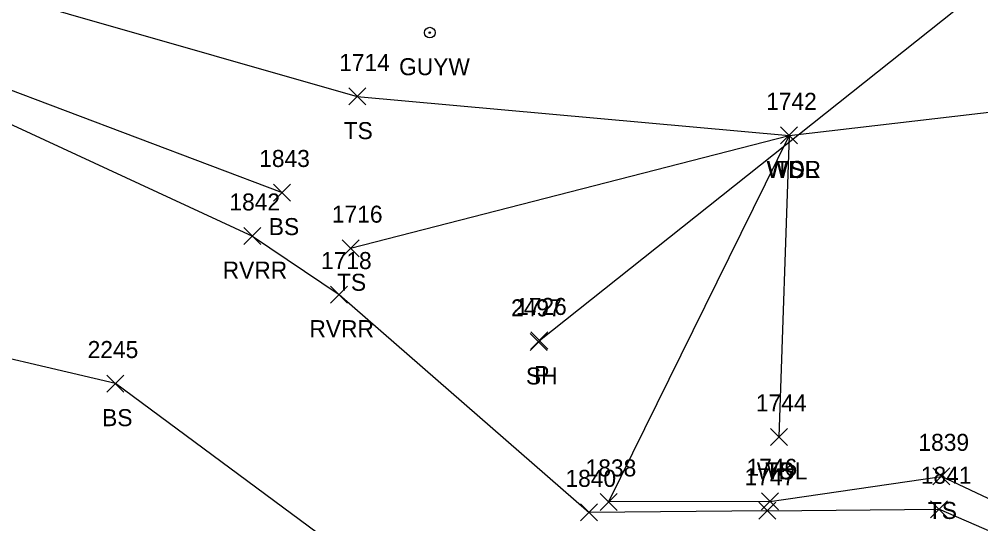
# Model space of a CAD drawing. Extents: x 1509053 to 1511576, y 400838 to 402572.
# Drawn here: x 1510281.3 to 1510394.2, y 401567.3 to 401626.6 of the extents above; entities that cross this region are included whole.
import ezdxf

# ---------------------------------------------------------------- set-up
doc = ezdxf.new("R2010")
doc.units = 0
for name, color, linetype in [('D_A', 7, 'Continuous'), ('D_I', 7, 'Continuous'), ('D_TIC', 7, 'Continuous'), ('DCP', 7, 'Continuous'), ('L_A', 7, 'Continuous'), ('L_I', 7, 'Continuous'), ('L_TIC', 7, 'Continuous'), ('LAWA', 7, 'Continuous'), ('LAWE', 7, 'Continuous'), ('LELB', 7, 'Continuous'), ('U_A', 7, 'Continuous'), ('UPGW', 7, 'Continuous')]:
    doc.layers.add(name, color=color, linetype=linetype)

msp = doc.modelspace()

# ---------------------------------------------------------------- linework, layer by layer
at = {"layer": 'D_TIC'}
for points in [[(1510341.37, 401587.83), (1510343.37, 401589.83)], [(1510343.37, 401587.83), (1510341.37, 401589.83)]]:
    msp.add_lwpolyline(points, dxfattribs=at)
at = {"layer": 'DCP'}
msp.add_lwpolyline([(1510342.37, 401588.83), (1510435.52, 401662.91)], dxfattribs=at)
at = {"layer": 'L_TIC'}
for points in [[(1510319.96, 401616.49), (1510321.96, 401618.49)], [(1510321.96, 401616.49), (1510319.96, 401618.49)], [(1510370.68, 401611.92), (1510372.68, 401613.92)], [(1510372.68, 401611.92), (1510370.68, 401613.92)], [(1510370.68, 401611.92), (1510372.68, 401613.92)], [(1510372.68, 401611.92), (1510370.68, 401613.92)], [(1510370.68, 401611.92), (1510372.68, 401613.92)], [(1510372.68, 401611.92), (1510370.68, 401613.92)], [(1510370.68, 401611.92), (1510372.68, 401613.92)], [(1510372.68, 401611.92), (1510370.68, 401613.92)], [(1510311.14, 401605.21), (1510313.14, 401607.21)], [(1510313.14, 401605.21), (1510311.14, 401607.21)], [(1510307.65, 401600.1), (1510309.65, 401602.1)], [(1510309.65, 401600.1), (1510307.65, 401602.1)], [(1510319.18, 401598.67), (1510321.18, 401600.67)], [(1510321.18, 401598.67), (1510319.18, 401600.67)], [(1510317.83, 401593.22), (1510319.83, 401595.22)], [(1510319.83, 401593.22), (1510317.83, 401595.22)], [(1510341.29, 401587.67), (1510343.29, 401589.67)], [(1510343.29, 401587.67), (1510341.29, 401589.67)], [(1510291.56, 401582.77), (1510293.56, 401584.77)], [(1510293.56, 401582.77), (1510291.56, 401584.77)], [(1510369.49, 401576.51), (1510371.49, 401578.51)], [(1510371.49, 401576.51), (1510369.49, 401578.51)], [(1510369.49, 401576.51), (1510371.49, 401578.51)], [(1510371.49, 401576.51), (1510369.49, 401578.51)], [(1510388.58, 401571.87), (1510390.58, 401573.87)], [(1510390.58, 401571.87), (1510388.58, 401573.87)], [(1510349.48, 401568.87), (1510351.48, 401570.87)], [(1510351.48, 401568.87), (1510349.48, 401570.87)], [(1510349.48, 401568.87), (1510351.48, 401570.87)], [(1510351.48, 401568.87), (1510349.48, 401570.87)], [(1510368.43, 401568.94), (1510370.43, 401570.94)], [(1510370.43, 401568.94), (1510368.43, 401570.94)], [(1510347.2, 401567.64), (1510349.2, 401569.64)], [(1510349.2, 401567.64), (1510347.2, 401569.64)], [(1510347.2, 401567.64), (1510349.2, 401569.64)], [(1510349.2, 401567.64), (1510347.2, 401569.64)], [(1510368.15, 401567.83), (1510370.15, 401569.83)], [(1510370.15, 401567.83), (1510368.15, 401569.83)], [(1510368.15, 401567.83), (1510370.15, 401569.83)], [(1510370.15, 401567.83), (1510368.15, 401569.83)], [(1510388.28, 401568.01), (1510390.28, 401570.01)], [(1510390.28, 401568.01), (1510388.28, 401570.01)]]:
    msp.add_lwpolyline(points, dxfattribs=at)
at = {"layer": 'LAWA'}
for points in [[(1510371.68, 401612.92), (1510413.62, 401617.82)], [(1510371.68, 401612.92), (1510370.48, 401577.51)]]:
    msp.add_lwpolyline(points, dxfattribs=at)
at = {"layer": 'LAWE'}
for points in [[(1510071.34, 401620.03), (1510084.03, 401618.47), (1510124.74, 401612.27), (1510171.7, 401618.45), (1510222.28, 401625.1), (1510269.32, 401619.28), (1510308.65, 401601.1)], [(1510308.65, 401601.1), (1510318.83, 401594.22)], [(1510318.83, 401594.22), (1510348.2, 401568.64)], [(1510369.15, 401568.83), (1510389.28, 401569.01)], [(1510422.14, 401554.79), (1510389.28, 401569.01)], [(1510369.15, 401568.83), (1510348.2, 401568.64)]]:
    msp.add_lwpolyline(points, dxfattribs=at)
at = {"layer": 'LELB'}
for points in [[(1510431.72, 401516.61), (1510341.14, 401547.81), (1510292.56, 401583.77), (1510226.42, 401599.28), (1510151.75, 401587.72), (1510095.68, 401580.81), (1510017.56, 401603.54), (1510015.48, 401644.92), (1509989.35, 401675.01), (1509940.27, 401707.21)], [(1510220.79, 401641.39), (1510270.12, 401632.05), (1510320.96, 401617.48), (1510371.68, 401612.92)], [(1510269.61, 401622.28), (1510312.14, 401606.21)], [(1510320.18, 401599.67), (1510371.68, 401612.92), (1510350.48, 401569.87)], [(1510369.43, 401569.94), (1510389.58, 401572.87)], [(1510445.73, 401541.95), (1510422.98, 401557.12), (1510389.58, 401572.87)], [(1510369.43, 401569.94), (1510350.48, 401569.87)]]:
    msp.add_lwpolyline(points, dxfattribs=at)
at = {"layer": 'UPGW'}
for radius in [0.625, 0.0833]:
    msp.add_circle((1510329.49, 401624.99), radius, dxfattribs=at)

# ---------------------------------------------------------------- texts
at = {"layer": 'D_A'}
msp.add_text('P', height=2, dxfattribs=at).set_placement((1510341.75, 401583.83))
at = {"layer": 'D_I'}
msp.add_text('1726', height=2, dxfattribs=at).set_placement((1510339.62, 401591.83))
at = {"layer": 'L_A'}
for s, p in [('TS', (1510319.37, 401612.48)), ('WDR', (1510369.04, 401607.92)), ('WDL', (1510369.1, 401607.92)), ('TS', (1510370.09, 401607.92)), ('TS', (1510370.09, 401607.92)), ('BS', (1510310.58, 401601.21)), ('RVRR', (1510305.16, 401596.1)), ('TS', (1510318.59, 401594.67)), ('RVRR', (1510315.35, 401589.22)), ('SH', (1510340.78, 401583.67)), ('BS', (1510291, 401578.77)), ('WDL', (1510367.9, 401572.51)), ('TS', (1510368.89, 401572.51)), ('TS', (1510387.99, 401567.87))]:
    msp.add_text(s, height=2, dxfattribs=at).set_placement(p)
at = {"layer": 'L_I'}
for s, p in [('1714', (1510318.84, 401620.48)), ('1742', (1510368.99, 401615.92)), ('1742', (1510368.99, 401615.92)), ('1742', (1510368.99, 401615.92)), ('1742', (1510368.99, 401615.92)), ('1843', (1510309.45, 401609.21)), ('1842', (1510305.95, 401604.1)), ('1716', (1510317.99, 401602.67)), ('1718', (1510316.71, 401597.22)), ('2497', (1510339.03, 401591.67)), ('2245', (1510289.3, 401586.77)), ('1744', (1510367.79, 401580.51)), ('1744', (1510367.79, 401580.51)), ('1839', (1510386.88, 401575.87)), ('1838', (1510347.79, 401572.87)), ('1838', (1510347.79, 401572.87)), ('1746', (1510366.69, 401572.94)), ('1840', (1510345.42, 401571.64)), ('1840', (1510345.42, 401571.64)), ('1747', (1510366.46, 401571.83)), ('1747', (1510366.46, 401571.83)), ('1841', (1510387.16, 401572.01))]:
    msp.add_text(s, height=2, dxfattribs=at).set_placement(p)
at = {"layer": 'U_A'}
msp.add_text('GUYW', height=2, dxfattribs=at).set_placement((1510325.88, 401619.99))

doc.saveas('drawing.dxf')
